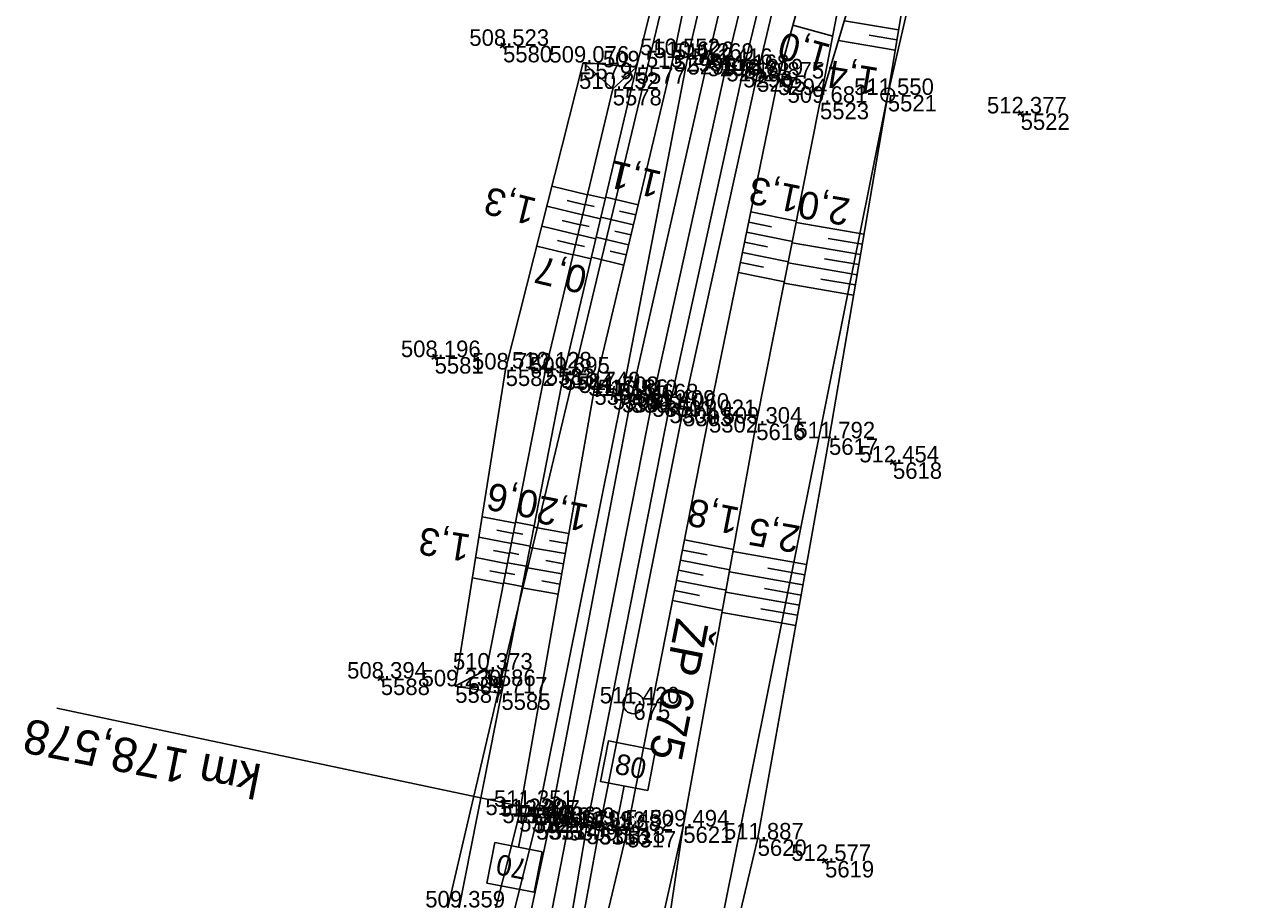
# Model space of a CAD drawing. Extents: x -1234191 to 23050, y -1290331 to -741191.
# Drawn here: x -865110.6 to -865022.4, y -1104573.2 to -1104509.5 of the extents above; entities that cross this region are included whole.
import ezdxf

# ---------------------------------------------------------------- set-up
doc = ezdxf.new("R2010")
doc.units = 0
for name, color, linetype in [('Vrstva 1', 7, 'Continuous'), ('Vrstva 4', 7, 'Continuous'), ('Vrstva 48', 7, 'Continuous'), ('Vrstva 49', 7, 'Continuous'), ('Vrstva 5', 7, 'Continuous'), ('Vrstva 53', 7, 'Continuous'), ('Vrstva 60', 7, 'Continuous'), ('Vrstva 61', 7, 'Continuous'), ('Vrstva 63', 7, 'Continuous'), ('Vrstva 7', 7, 'Continuous')]:
    doc.layers.add(name, color=color, linetype=linetype)

msp = doc.modelspace()

# ---------------------------------------------------------------- linework, layer by layer
at = {"layer": 'Vrstva 1'}
msp.add_lwpolyline([(-864901.047, -1104121.559), (-864916.565, -1104154.351), (-864925.339, -1104172.885), (-864944.002, -1104212.337), (-864964.217, -1104254.962), (-864977.418, -1104282.855), (-864985.969, -1104301.05), (-864995.949, -1104322.924), (-865007.036, -1104348.757), (-865009.876, -1104355.675), (-865017.283, -1104374.467), (-865024.914, -1104395.038), (-865030.44, -1104410.815), (-865038.783, -1104436.326), (-865045.693, -1104459.258), (-865049.189, -1104471.617), (-865054.207, -1104490.554), (-865059.553, -1104512.44), (-865064.941, -1104536.848), (-865071.025, -1104567.673), (-865074.713, -1104586.536), (-865078.305, -1104602.828), (-865080.547, -1104611.718)], dxfattribs=at)
at = {"layer": 'Vrstva 4'}
for points in [[(-865072.401, -1104567.618), (-865066.463, -1104536.55), (-865060.913, -1104512.066), (-865055.709, -1104490.153), (-865047.073, -1104458.857), (-865040.486, -1104436.07), (-865031.886, -1104410.419), (-865026.399, -1104394.392), (-865018.686, -1104374.192), (-865008.477, -1104348.473), (-864997.439, -1104322.281), (-864987.449, -1104300.278), (-864978.799, -1104282.105), (-864965.652, -1104254.247), (-864945.166, -1104211.779), (-864926.833, -1104172.024), (-864918.06, -1104153.787), (-864902.69, -1104120.731)], [(-865063.702, -1104537.309), (-865058.331, -1104512.881), (-865052.983, -1104490.858), (-865044.466, -1104459.649), (-865037.179, -1104436.779), (-865029.251, -1104411.188), (-865023.728, -1104395.55), (-865016.118, -1104375), (-865005.806, -1104349.555), (-864994.839, -1104323.639), (-864984.724, -1104301.521), (-864976.232, -1104283.475), (-864963.042, -1104255.58), (-864942.721, -1104212.722), (-864924.21, -1104173.38), (-864915.109, -1104155.037), (-864899.785, -1104122.194)], [(-864927.537, -1104171.551), (-864946.122, -1104211.015), (-864966.397, -1104253.745), (-864979.687, -1104281.617), (-864988.124, -1104299.831), (-864998.273, -1104322.063), (-865009.526, -1104348.214), (-865019.8, -1104373.88), (-865026.899, -1104394.004), (-865032.817, -1104410.326), (-865041.145, -1104435.799), (-865048.082, -1104458.416), (-865056.834, -1104489.928), (-865059.476, -1104500.622), (-865060.436, -1104503.623), (-865062.382, -1104511.94), (-865067.151, -1104536.525), (-865073.392, -1104567.618)], [(-864923.227, -1104173.558), (-864941.762, -1104213.424), (-864962.131, -1104256.069), (-864975.475, -1104284.279), (-864983.983, -1104301.955), (-864993.741, -1104323.941), (-865004.782, -1104349.67), (-865015.468, -1104375.166), (-865023.032, -1104395.765), (-865028.561, -1104411.621), (-865036.845, -1104436.96), (-865043.653, -1104459.827), (-865052.045, -1104491.023), (-865057.32, -1104513.2), (-865062.707, -1104537.535)], [(-865063.702, -1104537.309), (-865069.725, -1104567.95), (-865072.963, -1104586.985), (-865076.84, -1104604.809)], [(-865062.707, -1104537.535), (-865068.797, -1104567.978), (-865072.294, -1104587.145), (-865075.718, -1104601.639), (-865076.84, -1104604.809)], [(-865082.451, -1104608.111), (-865080.97, -1104602.212), (-865077.925, -1104585.751), (-865073.392, -1104567.618)], [(-865072.401, -1104567.618), (-865076.375, -1104586.215), (-865079.958, -1104602.431), (-865082.118, -1104609.924)]]:
    msp.add_lwpolyline(points, dxfattribs=at)
at = {"layer": 'Vrstva 48'}
for p, q in [((-865054.718, -1104509.543), (-865051.818, -1104510.344)), ((-865047.028, -1104509.883), (-865050.974, -1104509.228)), ((-865047.273, -1104511.362), (-865051.405, -1104510.677)), ((-865047.15, -1104510.623), (-865049.17, -1104510.288)), ((-865069.67, -1104521.885), (-865072.248, -1104521.268)), ((-865069.845, -1104522.615), (-865071.138, -1104522.305)), ((-865069.665, -1104521.862), (-865068.359, -1104522.175)), ((-865065.979, -1104522.627), (-865068.333, -1104522.067)), ((-865070.02, -1104523.344), (-865072.615, -1104522.722)), ((-865069.839, -1104522.591), (-865069.186, -1104522.748)), ((-865066.153, -1104523.357), (-865067.33, -1104523.077)), ((-865057.782, -1104523.145), (-865054.463, -1104523.825)), ((-865070.369, -1104524.803), (-865072.982, -1104524.177)), ((-865070.195, -1104524.073), (-865071.497, -1104523.761)), ((-865070.189, -1104524.05), (-865069.534, -1104524.207)), ((-865070.014, -1104523.321), (-865068.706, -1104523.634)), ((-865066.326, -1104524.086), (-865068.68, -1104523.526)), ((-865057.933, -1104523.88), (-865056.271, -1104524.22)), ((-865049.548, -1104524.757), (-865054.481, -1104523.912)), ((-865070.364, -1104524.779), (-865069.053, -1104525.093)), ((-865066.673, -1104525.546), (-865069.027, -1104524.986)), ((-865066.5, -1104524.816), (-865067.677, -1104524.536)), ((-865058.083, -1104524.615), (-865054.755, -1104525.296)), ((-865070.719, -1104526.261), (-865073.349, -1104525.631)), ((-865070.544, -1104525.532), (-865071.855, -1104525.218)), ((-865070.538, -1104525.509), (-865069.882, -1104525.666)), ((-865058.234, -1104525.349), (-865056.568, -1104525.691)), ((-865049.801, -1104526.235), (-865054.773, -1104525.384)), ((-865049.674, -1104525.496), (-865052.151, -1104525.072)), ((-865070.713, -1104526.238), (-865069.4, -1104526.553)), ((-865067.021, -1104527.005), (-865069.374, -1104526.445)), ((-865066.847, -1104526.275), (-865068.024, -1104525.995)), ((-865058.534, -1104526.819), (-865056.864, -1104527.161)), ((-865058.384, -1104526.084), (-865055.048, -1104526.767)), ((-865049.927, -1104526.974), (-865052.423, -1104526.547)), ((-865058.685, -1104527.554), (-865055.34, -1104528.239)), ((-865050.054, -1104527.714), (-865055.065, -1104526.856)), ((-865050.307, -1104529.192), (-865055.357, -1104528.328)), ((-865050.18, -1104528.453), (-865052.696, -1104528.022)), ((-865074.91, -1104545.8), (-865077.319, -1104545.327)), ((-865074.895, -1104545.722), (-865073.545, -1104545.987)), ((-865071.015, -1104546.531), (-865073.563, -1104546.081)), ((-865075.199, -1104547.272), (-865077.555, -1104546.81)), ((-865075.054, -1104546.536), (-865076.246, -1104546.302)), ((-865075.039, -1104546.458), (-865074.364, -1104546.591)), ((-865071.146, -1104547.269), (-865072.426, -1104547.044)), ((-865062.601, -1104547.009), (-865059.046, -1104547.711)), ((-865075.343, -1104548.008), (-865076.508, -1104547.779)), ((-865075.328, -1104547.93), (-865074.652, -1104548.063)), ((-865075.183, -1104547.194), (-865073.832, -1104547.459)), ((-865071.276, -1104548.008), (-865073.851, -1104547.554)), ((-865062.746, -1104547.745), (-865060.963, -1104548.097)), ((-865053.725, -1104548.803), (-865059.072, -1104547.852)), ((-865075.487, -1104548.744), (-865077.79, -1104548.292)), ((-865075.472, -1104548.666), (-865074.119, -1104548.931)), ((-865071.406, -1104548.747), (-865072.7, -1104548.518)), ((-865062.892, -1104548.481), (-865059.313, -1104549.187)), ((-865075.776, -1104550.216), (-865078.026, -1104549.774)), ((-865075.632, -1104549.48), (-865076.77, -1104549.256)), ((-865075.616, -1104549.402), (-865074.939, -1104549.535)), ((-865071.536, -1104549.485), (-865074.138, -1104549.026)), ((-865063.037, -1104549.217), (-865061.242, -1104549.571)), ((-865053.988, -1104550.28), (-865059.339, -1104549.328)), ((-865053.857, -1104549.542), (-865056.531, -1104549.066)), ((-865075.761, -1104550.138), (-865074.406, -1104550.404)), ((-865071.797, -1104550.962), (-865074.425, -1104550.499)), ((-865071.667, -1104550.224), (-865072.974, -1104549.993)), ((-865063.182, -1104549.953), (-865059.58, -1104550.663)), ((-865054.119, -1104551.019), (-865056.796, -1104550.542)), ((-865063.472, -1104551.424), (-865059.848, -1104552.139)), ((-865063.327, -1104550.688), (-865061.521, -1104551.045)), ((-865054.251, -1104551.757), (-865059.606, -1104550.804)), ((-865054.513, -1104553.234), (-865059.873, -1104552.28)), ((-865054.382, -1104552.495), (-865057.061, -1104552.019))]:
    msp.add_line(p, q, dxfattribs=at)
at = {"layer": 'Vrstva 49'}
for p, q in [((-865075.593, -1104510.919), (-865076.015, -1104511.189)), ((-865075.939, -1104510.843), (-865075.669, -1104511.265)), ((-865037.937, -1104515.842), (-865038.365, -1104516.102)), ((-865038.281, -1104515.758), (-865038.021, -1104516.186)), ((-865080.575, -1104533.566), (-865080.991, -1104533.844)), ((-865080.922, -1104533.497), (-865080.644, -1104533.913)), ((-865047.231, -1104541.225), (-865047.647, -1104541.503)), ((-865047.578, -1104541.156), (-865047.3, -1104541.572)), ((-865084.487, -1104556.959), (-865084.903, -1104557.237)), ((-865084.834, -1104556.89), (-865084.556, -1104557.306)), ((-865052.171, -1104570.232), (-865052.587, -1104570.51)), ((-865052.518, -1104570.163), (-865052.24, -1104570.579))]:
    msp.add_line(p, q, dxfattribs=at)
for points in [[(-864940.928, -1104214.168), (-864960.994, -1104256.704), (-864973.883, -1104284.509), (-864982.43, -1104303.071), (-864992.224, -1104324.556), (-865003.615, -1104350.559), (-865013.687, -1104375.796), (-865021.562, -1104396.222), (-865026.378, -1104412.556), (-865034.773, -1104437.627), (-865041.679, -1104460.855), (-865049.748, -1104491.567), (-865055.793, -1104513.432), (-865060.824, -1104537.999), (-865066.778, -1104568.183), (-865071.356, -1104587.436)], [(-865065.29, -1104601.638), (-865064.445, -1104598.979), (-865057.283, -1104568.804), (-865052.091, -1104539.616), (-865047.814, -1104514.626), (-865044.234, -1104493.031), (-865034.966, -1104457.384), (-865026.799, -1104431.724), (-865014.979, -1104397.762), (-865002.566, -1104366.474), (-864986.627, -1104333.706), (-864966.82, -1104295.07), (-864945.178, -1104253.245)], [(-865062.694, -1104567.861), (-865057.386, -1104538.542), (-865052.75, -1104515.198), (-865045.827, -1104491.925), (-865037.541, -1104459.547), (-865029.302, -1104430.348), (-865019.707, -1104399.395), (-865030.45, -1104430.136), (-865039.772, -1104458.846), (-865048.071, -1104490.836), (-865052.75, -1104515.198)], [(-865061.397, -1104493.516), (-865066.086, -1104512.616), (-865069.979, -1104512.272)], [(-865061.661, -1104503.412), (-865063.387, -1104511.728)], [(-865063.387, -1104511.728), (-865069.154, -1104535.975), (-865074.631, -1104567.033), (-865079.258, -1104585.47), (-865082.575, -1104601.806), (-865085.921, -1104612.253)], [(-865069.979, -1104512.272), (-865075.614, -1104534.608), (-865079.281, -1104557.664)], [(-865079.281, -1104557.664), (-865075.922, -1104558.18), (-865071.382, -1104534.891), (-865066.086, -1104512.616)], [(-865076.997, -1104556.442), (-865072.7, -1104534.531), (-865067.826, -1104514.187), (-865069.979, -1104512.272)], [(-865067.826, -1104514.187), (-865066.086, -1104512.616)], [(-865079.281, -1104557.664), (-865076.997, -1104556.442), (-865075.922, -1104558.18)], [(-865075.922, -1104558.18), (-865079.008, -1104573.753), (-865080.715, -1104585.671)], [(-865072.819, -1104606.321), (-865068.878, -1104595.524), (-865062.694, -1104567.861), (-865067.006, -1104596.701), (-865069.794, -1104606.99)]]:
    msp.add_lwpolyline(points, dxfattribs=at)
at = {"layer": 'Vrstva 5'}
for p, q in [((-865108.268, -1104559.25), (-865067.575, -1104567.859)), ((-865067.575, -1104567.859), (-865066.999, -1104564.915)), ((-865073.367, -1104566.573), (-865074.839, -1104566.283)), ((-865074.103, -1104566.428), (-865074.684, -1104569.371)), ((-865068.311, -1104567.715), (-865066.839, -1104568.003))]:
    msp.add_line(p, q, dxfattribs=at)
for points in [[(-865065.282, -1104565.251), (-865068.717, -1104564.579), (-865068.141, -1104561.635), (-865064.706, -1104562.306)], [(-865076.401, -1104569.032), (-865072.967, -1104569.71), (-865073.548, -1104572.653), (-865076.982, -1104571.976)]]:
    msp.add_lwpolyline(points, close=True, dxfattribs=at)
at = {"layer": 'Vrstva 53'}
for p, q in [((-865047.802, -1104514.577), (-865047.826, -1104514.675)), ((-865091.196, -1104622.638), (-865075.53, -1104555.37))]:
    msp.add_line(p, q, dxfattribs=at)
for points in [[(-864807.11, -1103958.19), (-864822.22, -1104000.506), (-864835.282, -1104037.319), (-864838.007, -1104046.952), (-864851.715, -1104040.756), (-864863.241, -1104063.669), (-864844.615, -1104073.615), (-864887.124, -1104118.022), (-864905.228, -1104169.337), (-864947.721, -1104257.324), (-865004.66, -1104374.194), (-865032.104, -1104446.327), (-865047.809, -1104514.607), (-865065.291, -1104601.643)], [(-865075.53, -1104555.37), (-865046.622, -1104434.513), (-865013.74, -1104347.437), (-864969.42, -1104244.671), (-864930.598, -1104141.919), (-864898.817, -1104101.186), (-864887.777, -1104038.425), (-864851.8, -1103965.2)]]:
    msp.add_lwpolyline(points, dxfattribs=at)
msp.add_circle((-865047.814, -1104514.626), 0.499, dxfattribs=at)
at = {"layer": 'Vrstva 60'}
for p, q in [((-865075.804, -1104511.054), (-865075.804, -1104511.054)), ((-865063.387, -1104511.728), (-865063.387, -1104511.728)), ((-865069.979, -1104512.272), (-865069.979, -1104512.272)), ((-865066.086, -1104512.616), (-865066.086, -1104512.616)), ((-865062.382, -1104511.94), (-865062.382, -1104511.94)), ((-865060.913, -1104512.066), (-865060.913, -1104512.066)), ((-865059.553, -1104512.44), (-865059.553, -1104512.44)), ((-865058.331, -1104512.881), (-865058.331, -1104512.881)), ((-865057.32, -1104513.2), (-865057.32, -1104513.2)), ((-865055.793, -1104513.432), (-865055.793, -1104513.432)), ((-865067.826, -1104514.187), (-865067.826, -1104514.187)), ((-865052.75, -1104515.198), (-865052.75, -1104515.198)), ((-865047.814, -1104514.626), (-865047.814, -1104514.626)), ((-865038.151, -1104515.972), (-865038.151, -1104515.972)), ((-865080.783, -1104533.705), (-865080.783, -1104533.705)), ((-865075.614, -1104534.608), (-865075.614, -1104534.608)), ((-865072.7, -1104534.531), (-865072.7, -1104534.531)), ((-865071.382, -1104534.891), (-865071.382, -1104534.891)), ((-865069.154, -1104535.975), (-865069.154, -1104535.975)), ((-865067.824, -1104536.316), (-865067.824, -1104536.316)), ((-865067.151, -1104536.525), (-865067.151, -1104536.525)), ((-865066.463, -1104536.55), (-865066.463, -1104536.55)), ((-865064.941, -1104536.848), (-865064.941, -1104536.848)), ((-865063.702, -1104537.309), (-865063.702, -1104537.309)), ((-865062.707, -1104537.535), (-865062.707, -1104537.535)), ((-865060.824, -1104537.999), (-865060.824, -1104537.999)), ((-865057.386, -1104538.542), (-865057.386, -1104538.542)), ((-865052.091, -1104539.616), (-865052.091, -1104539.616)), ((-865047.439, -1104541.364), (-865047.439, -1104541.364)), ((-865076.997, -1104556.442), (-865076.997, -1104556.442)), ((-865084.695, -1104557.098), (-865084.695, -1104557.098)), ((-865079.281, -1104557.664), (-865079.281, -1104557.664)), ((-865075.922, -1104558.18), (-865075.922, -1104558.18)), ((-865066.319, -1104558.908), (-865066.319, -1104558.908)), ((-865074.103, -1104566.428), (-865074.103, -1104566.428)), ((-865074.631, -1104567.033), (-865074.631, -1104567.033)), ((-865073.564, -1104567.142), (-865073.564, -1104567.142)), ((-865073.392, -1104567.618), (-865073.392, -1104567.618)), ((-865072.401, -1104567.618), (-865072.401, -1104567.618)), ((-865071.025, -1104567.673), (-865071.025, -1104567.673)), ((-865069.725, -1104567.95), (-865069.725, -1104567.95)), ((-865068.797, -1104567.978), (-865068.797, -1104567.978)), ((-865067.575, -1104567.859), (-865067.575, -1104567.859)), ((-865066.778, -1104568.183), (-865066.778, -1104568.183)), ((-865062.694, -1104567.861), (-865062.694, -1104567.861)), ((-865057.283, -1104568.804), (-865057.283, -1104568.804)), ((-865052.379, -1104570.371), (-865052.379, -1104570.371))]:
    msp.add_line(p, q, dxfattribs=at)
at = {"layer": 'Vrstva 63'}
msp.add_line((-865066.369, -1104558.908), (-865066.269, -1104558.908), dxfattribs=at)
msp.add_circle((-865066.319, -1104558.908), 0.756, dxfattribs=at)
at = {"layer": 'Vrstva 7'}
for p, q in [((-865067.333, -1104536.413), (-865068.315, -1104536.219)), ((-865067.727, -1104535.825), (-865067.921, -1104536.807)), ((-865073.073, -1104567.239), (-865074.055, -1104567.045)), ((-865073.467, -1104566.651), (-865073.661, -1104567.633))]:
    msp.add_line(p, q, dxfattribs=at)

# ---------------------------------------------------------------- texts
at = {"layer": 'Vrstva 48'}
for s, rotation, p in [('1,0', 164.54552, (-865051.848, -1104510.997)), ('1,4', 170.58716, (-865048.402, -1104512.685)), ('1,1', 166.62113, (-865064.157, -1104520.238)), ('1,3', 168.42659, (-865054.016, -1104521.288)), ('1,3', 165.84069, (-865073.25, -1104522.198)), ('2,0', 170.28801, (-865050.457, -1104522.198)), ('0,7', 166.52706, (-865069.56, -1104527.187)), ('0,6', 168.969, (-865073.097, -1104543.533)), ('1,2', 168.969, (-865069.473, -1104544.478)), ('1,8', 168.84127, (-865058.492, -1104544.688)), ('2,5', 169.91365, (-865054.086, -1104546.018)), ('1,3', 170.96294, (-865078.076, -1104546.648))]:
    msp.add_text(s, height=2, rotation=rotation, dxfattribs=at).set_placement(p)
at = {"layer": 'Vrstva 5'}
for s, height, rotation, p in [('km 178,578', 2.5, 168.83491, (-865093.268, -1104563.373)), ('80', 1.5, 348.93737, (-865067.752, -1104564.004)), ('70', 1.5, 168.83491, (-865073.933, -1104570.284))]:
    msp.add_text(s, height=height, rotation=rotation, dxfattribs=at).set_placement(p)
at = {"layer": 'Vrstva 60'}
for s, p in [('5580', (-865075.804, -1104512.254)), ('5299', (-865063.387, -1104512.928)), ('5579', (-865069.979, -1104513.472)), ('5577', (-865066.086, -1104513.816)), ('5298', (-865062.382, -1104513.14)), ('5297', (-865060.913, -1104513.266)), ('5292', (-865059.553, -1104513.64)), ('5296', (-865058.331, -1104514.081)), ('5295', (-865057.32, -1104514.4)), ('5294', (-865055.793, -1104514.632)), ('5578', (-865067.826, -1104515.387)), ('5523', (-865052.75, -1104516.398)), ('5521', (-865047.814, -1104515.826)), ('5522', (-865038.151, -1104517.172)), ('5581', (-865080.783, -1104534.905)), ('5582', (-865075.614, -1104535.808)), ('5583', (-865072.7, -1104535.731)), ('5584', (-865071.382, -1104536.091)), ('5308', (-865069.154, -1104537.175)), ('5307', (-865067.824, -1104537.516)), ('5306', (-865067.151, -1104537.725)), ('5305', (-865066.463, -1104537.75)), ('5300', (-865064.941, -1104538.048)), ('5304', (-865063.702, -1104538.509)), ('5303', (-865062.707, -1104538.735)), ('5302', (-865060.824, -1104539.199)), ('5616', (-865057.386, -1104539.742)), ('5617', (-865052.091, -1104540.816)), ('5618', (-865047.439, -1104542.564)), ('5586', (-865076.997, -1104557.642)), ('5588', (-865084.695, -1104558.298)), ('5587', (-865079.281, -1104558.864)), ('5585', (-865075.922, -1104559.38)), ('675', (-865066.319, -1104560.108)), ('5319', (-865074.103, -1104567.628)), ('5312', (-865074.631, -1104568.233)), ('5321', (-865073.564, -1104568.342)), ('5313', (-865073.392, -1104568.818)), ('5314', (-865072.401, -1104568.818)), ('5309', (-865071.025, -1104568.873)), ('5315', (-865069.725, -1104569.15)), ('5316', (-865068.797, -1104569.178)), ('5318', (-865067.575, -1104569.059)), ('5317', (-865066.778, -1104569.383)), ('5621', (-865062.694, -1104569.061)), ('5620', (-865057.283, -1104570.004)), ('5619', (-865052.379, -1104571.571))]:
    msp.add_text(s, height=1.2, dxfattribs=at).set_placement(p)
at = {"layer": 'Vrstva 61'}
for s, p in [('508.523', (-865078.256, -1104511.054)), ('510.552', (-865065.835, -1104511.728)), ('510.626', (-865064.834, -1104511.94)), ('511.269', (-865063.367, -1104512.066)), ('509.076', (-865072.431, -1104512.272)), ('509.513', (-865068.538, -1104512.616)), ('511.416', (-865062.005, -1104512.44)), ('511.168', (-865060.785, -1104512.881)), ('510.819', (-865059.774, -1104513.2)), ('510.875', (-865058.249, -1104513.432)), ('510.252', (-865070.274, -1104514.187)), ('511.550', (-865050.265, -1104514.626)), ('509.681', (-865055.107, -1104515.198)), ('512.377', (-865040.603, -1104515.972)), ('508.196', (-865083.235, -1104533.705)), ('508.722', (-865078.062, -1104534.608)), ('510.128', (-865075.154, -1104534.531)), ('509.695', (-865073.838, -1104534.891)), ('510.749', (-865071.608, -1104535.975)), ('511.708', (-865070.278, -1104536.316)), ('511.186', (-865069.603, -1104536.525)), ('511.510', (-865068.914, -1104536.55)), ('511.668', (-865067.395, -1104536.848)), ('511.409', (-865066.156, -1104537.309)), ('511.060', (-865065.158, -1104537.535)), ('511.021', (-865063.181, -1104537.999)), ('509.304', (-865059.837, -1104538.542)), ('511.792', (-865054.539, -1104539.616)), ('512.454', (-865049.89, -1104541.364)), ('508.394', (-865087.146, -1104557.098)), ('510.373', (-865079.449, -1104556.442)), ('509.230', (-865081.732, -1104557.664)), ('509.717', (-865078.374, -1104558.18)), ('511.420', (-865068.77, -1104558.908)), ('511.351', (-865076.46, -1104566.428)), ('511.229', (-865077.085, -1104567.033)), ('512.327', (-865076.016, -1104567.142)), ('511.388', (-865075.846, -1104567.618)), ('511.736', (-865074.853, -1104567.618)), ('512.029', (-865073.479, -1104567.673)), ('511.799', (-865072.179, -1104567.95)), ('511.539', (-865071.251, -1104567.978)), ('511.543', (-865070.027, -1104567.859)), ('511.682', (-865069.226, -1104568.183)), ('509.494', (-865065.145, -1104567.861)), ('511.887', (-865059.735, -1104568.804)), ('512.577', (-865054.831, -1104570.371)), ('509.359', (-865081.462, -1104573.753))]:
    msp.add_text(s, height=1.2, dxfattribs=at).set_placement(p)
at = {"layer": 'Vrstva 63'}
msp.add_text('ŽP 675', height=2.4, rotation=258.83491, dxfattribs=at).set_placement((-865063.185, -1104552.617))

doc.saveas('drawing.dxf')
